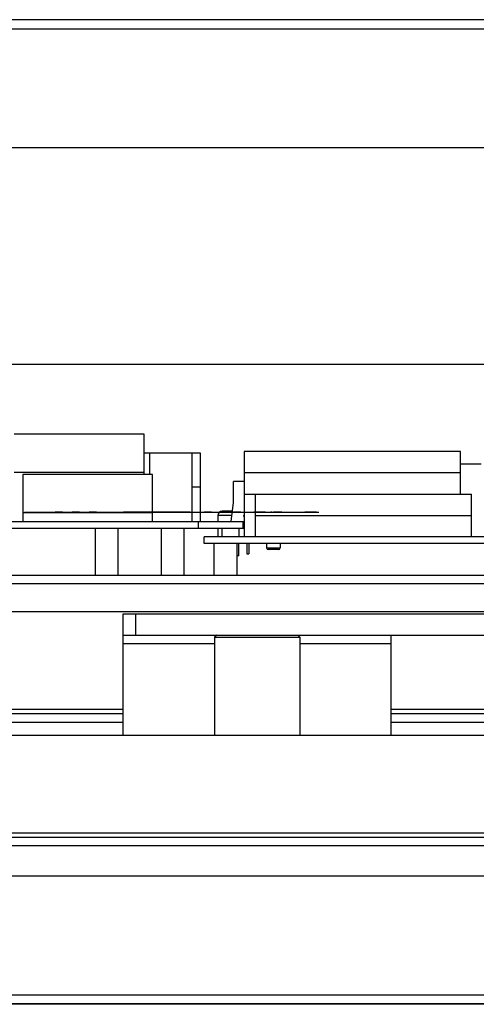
# Model space of a CAD drawing. Header units: millimetres. Extents: x 1117 to 38156, y -1945 to 7303.
# Tile 828 of 831: x 35950 to 36057, y 2420 to 2651. Entities that reach past the tile are written whole.
import ezdxf

# ---------------------------------------------------------------- set-up
doc = ezdxf.new("R2010")
doc.units = ezdxf.units.MM

msp = doc.modelspace()

# ---------------------------------------------------------------- linework, layer by layer
at = {"color": 7, "linetype": 'Continuous'}
for p, q in [((36535.846, 2651.227), (35427.846, 2651.227)), ((36535.846, 2649.027), (35427.846, 2649.027)), ((35427.846, 2621.227), (36535.846, 2621.227)), ((36388.346, 2570.227), (35588.346, 2570.227)), ((35978.755, 2553.927), (35948.255, 2553.927)), ((35978.755, 2544.427), (35978.755, 2553.927)), ((35992.005, 2549.427), (35978.755, 2549.427)), ((35980.005, 2549.427), (35980.005, 2544.427)), ((35990.005, 2549.427), (35990.005, 2533.427)), ((35992.005, 2533.427), (35992.005, 2549.427)), ((36002.306, 2549.827), (36002.306, 2529.827)), ((36053.128, 2549.827), (36002.306, 2549.827)), ((36053.128, 2539.827), (36053.128, 2549.827)), ((36057.949, 2546.827), (36053.128, 2546.827)), ((35978.755, 2544.927), (35948.255, 2544.927)), ((35950.255, 2544.427), (35950.255, 2533.427)), ((35980.755, 2544.427), (35950.255, 2544.427)), ((35980.755, 2533.427), (35980.755, 2544.427)), ((36053.128, 2544.827), (36002.306, 2544.827)), ((35992.005, 2541.427), (35990.005, 2541.427)), ((35999.746, 2537.827), (35999.746, 2542.827)), ((36002.306, 2542.827), (35999.746, 2542.827)), ((36002.306, 2539.827), (36055.668, 2539.827)), ((36004.846, 2539.827), (36004.846, 2529.827)), ((36055.668, 2529.827), (36055.668, 2539.827)), ((35999.222, 2533.427), (35999.746, 2537.827)), ((35980.755, 2535.427), (35950.255, 2535.427)), ((35950.678, 2535.627), (35950.805, 2535.627)), ((35950.678, 2535.627), (35950.805, 2535.627)), ((35950.741, 2535.627), (36019.741, 2535.627)), ((35950.764, 2535.627), (35951.018, 2535.627)), ((35950.764, 2535.627), (35951.018, 2535.627)), ((35950.764, 2535.627), (35951.018, 2535.627)), ((35950.764, 2535.627), (35951.018, 2535.627)), ((35950.891, 2535.627), (36019.545, 2535.627)), ((35953.19, 2535.627), (35955.593, 2535.627)), ((35953.19, 2535.627), (35955.593, 2535.627)), ((35953.291, 2535.627), (35955.491, 2535.627)), ((35953.291, 2535.627), (35955.491, 2535.627)), ((35956.678, 2535.627), (35956.805, 2535.627)), ((35956.678, 2535.627), (35956.805, 2535.627)), ((35957.382, 2535.627), (35957.56, 2535.627)), ((35957.382, 2535.627), (35957.56, 2535.627)), ((35957.64, 2535.627), (35957.843, 2535.627)), ((35957.64, 2535.627), (35957.843, 2535.627)), ((35959.605, 2535.627), (35957.878, 2535.627)), ((35957.878, 2535.627), (35959.604, 2535.627)), ((35957.878, 2535.627), (35959.604, 2535.627)), ((35957.89, 2535.627), (35959.592, 2535.627)), ((35957.89, 2535.627), (35959.592, 2535.627)), ((35959.503, 2535.627), (35957.979, 2535.627)), ((35957.979, 2535.627), (35959.503, 2535.627)), ((35957.979, 2535.627), (35959.503, 2535.627)), ((35957.991, 2535.627), (35959.491, 2535.627)), ((35957.991, 2535.627), (35959.491, 2535.627)), ((35958.005, 2535.627), (35958.208, 2535.627)), ((35958.19, 2535.627), (35960.593, 2535.627)), ((35958.19, 2535.627), (35960.593, 2535.627)), ((35958.291, 2535.627), (35960.491, 2535.627)), ((35958.291, 2535.627), (35960.491, 2535.627)), ((35958.64, 2535.627), (35958.843, 2535.627)), ((35959.275, 2535.627), (35959.478, 2535.627)), ((35959.922, 2535.627), (35960.1, 2535.627)), ((35959.922, 2535.627), (35960.1, 2535.627)), ((35960.164, 2535.627), (35960.367, 2535.627)), ((35960.164, 2535.627), (35960.367, 2535.627)), ((35960.48, 2535.627), (35962.082, 2535.627)), ((35960.48, 2535.627), (35962.082, 2535.627)), ((35960.48, 2535.627), (35962.082, 2535.627)), ((35960.48, 2535.627), (35962.082, 2535.627)), ((35960.581, 2535.627), (35961.981, 2535.627)), ((35960.581, 2535.627), (35961.981, 2535.627)), ((35960.581, 2535.627), (35961.981, 2535.627)), ((35960.581, 2535.627), (35961.981, 2535.627)), ((35961.382, 2535.627), (35961.56, 2535.627)), ((35961.382, 2535.627), (35961.56, 2535.627)), ((35963.605, 2535.627), (35961.878, 2535.627)), ((35961.878, 2535.627), (35963.604, 2535.627)), ((35961.878, 2535.627), (35963.604, 2535.627)), ((35963.503, 2535.627), (35961.979, 2535.627)), ((35961.979, 2535.627), (35963.502, 2535.627)), ((35961.979, 2535.627), (35963.502, 2535.627)), ((35963.02, 2535.627), (35964.622, 2535.627)), ((35963.02, 2535.627), (35964.622, 2535.627)), ((35963.02, 2535.627), (35964.622, 2535.627)), ((35963.02, 2535.627), (35964.622, 2535.627)), ((35963.121, 2535.627), (35964.521, 2535.627)), ((35963.121, 2535.627), (35964.521, 2535.627)), ((35963.121, 2535.627), (35964.521, 2535.627)), ((35963.121, 2535.627), (35964.521, 2535.627)), ((35963.19, 2535.627), (35965.593, 2535.627)), ((35963.19, 2535.627), (35965.593, 2535.627)), ((35963.291, 2535.627), (35965.491, 2535.627)), ((35963.291, 2535.627), (35965.491, 2535.627)), ((35963.922, 2535.627), (35964.1, 2535.627)), ((35963.922, 2535.627), (35964.1, 2535.627)), ((35965.382, 2535.627), (35965.56, 2535.627)), ((35965.382, 2535.627), (35965.56, 2535.627)), ((35965.51, 2535.627), (35967.212, 2535.627)), ((35965.51, 2535.627), (35967.212, 2535.627)), ((35965.56, 2535.627), (35967.162, 2535.627)), ((35965.56, 2535.627), (35967.162, 2535.627)), ((35965.611, 2535.627), (35967.111, 2535.627)), ((35965.611, 2535.627), (35967.111, 2535.627)), ((35965.661, 2535.627), (35967.061, 2535.627)), ((35965.661, 2535.627), (35967.061, 2535.627)), ((35967.605, 2535.627), (35965.878, 2535.627)), ((35965.878, 2535.627), (35967.604, 2535.627)), ((35965.878, 2535.627), (35967.604, 2535.627)), ((35967.503, 2535.627), (35965.979, 2535.627)), ((35965.979, 2535.627), (35967.502, 2535.627)), ((35965.979, 2535.627), (35967.502, 2535.627)), ((35967.922, 2535.627), (35968.1, 2535.627)), ((35967.922, 2535.627), (35968.1, 2535.627)), ((35968.05, 2535.627), (35969.752, 2535.627)), ((35968.05, 2535.627), (35969.752, 2535.627)), ((35968.1, 2535.627), (35969.702, 2535.627)), ((35968.1, 2535.627), (35969.702, 2535.627)), ((35968.151, 2535.627), (35969.651, 2535.627)), ((35968.151, 2535.627), (35969.651, 2535.627)), ((35968.19, 2535.627), (35970.593, 2535.627)), ((35968.19, 2535.627), (35970.593, 2535.627)), ((35968.201, 2535.627), (35969.601, 2535.627)), ((35968.201, 2535.627), (35969.601, 2535.627)), ((35968.291, 2535.627), (35970.491, 2535.627)), ((35968.291, 2535.627), (35970.491, 2535.627)), ((35970.59, 2535.627), (35972.292, 2535.627)), ((35970.59, 2535.627), (35972.292, 2535.627)), ((35970.59, 2535.627), (35972.292, 2535.627)), ((35970.59, 2535.627), (35972.292, 2535.627)), ((35970.691, 2535.627), (35972.191, 2535.627)), ((35970.691, 2535.627), (35972.191, 2535.627)), ((35970.691, 2535.627), (35972.191, 2535.627)), ((35970.691, 2535.627), (35972.191, 2535.627)), ((35973.13, 2535.627), (35974.832, 2535.627)), ((35973.13, 2535.627), (35974.832, 2535.627)), ((35973.13, 2535.627), (35974.832, 2535.627)), ((35973.13, 2535.627), (35974.832, 2535.627)), ((35973.19, 2535.627), (35975.593, 2535.627)), ((35973.19, 2535.627), (35975.593, 2535.627)), ((35973.231, 2535.627), (35974.73, 2535.627)), ((35973.231, 2535.627), (35974.73, 2535.627)), ((35973.231, 2535.627), (35974.73, 2535.627)), ((35973.231, 2535.627), (35974.73, 2535.627)), ((35973.291, 2535.627), (35975.491, 2535.627)), ((35973.291, 2535.627), (35975.491, 2535.627)), ((35973.34, 2535.627), (35973.898, 2535.627)), ((35973.34, 2535.627), (35973.898, 2535.627)), ((35973.348, 2535.627), (35973.907, 2535.627)), ((35977.704, 2535.627), (35973.937, 2535.627)), ((35977.603, 2535.627), (35974.038, 2535.627)), ((35977.603, 2535.627), (35974.038, 2535.627)), ((35974.534, 2535.627), (35975.092, 2535.627)), ((35974.534, 2535.627), (35975.092, 2535.627)), ((35974.559, 2535.627), (35974.737, 2535.627)), ((35974.559, 2535.627), (35975.117, 2535.627)), ((35974.559, 2535.627), (35975.117, 2535.627)), ((35974.559, 2535.627), (35974.737, 2535.627)), ((35974.568, 2535.627), (35975.126, 2535.627)), ((35974.568, 2535.627), (35975.126, 2535.627)), ((35974.584, 2535.627), (35974.762, 2535.627)), ((35974.584, 2535.627), (35974.762, 2535.627)), ((35974.593, 2535.627), (35974.771, 2535.627)), ((35974.593, 2535.627), (35974.771, 2535.627)), ((35975.067, 2535.627), (35975.245, 2535.627)), ((35975.076, 2535.627), (35975.253, 2535.627)), ((35981.687, 2535.627), (35975.156, 2535.627)), ((35975.308, 2535.627), (35975.562, 2535.627)), ((35975.346, 2535.627), (35975.6, 2535.627)), ((35975.355, 2535.627), (35975.609, 2535.627)), ((35975.382, 2535.627), (35975.56, 2535.627)), ((35975.382, 2535.627), (35975.56, 2535.627)), ((35975.435, 2535.627), (35975.689, 2535.627)), ((35975.444, 2535.627), (35975.698, 2535.627)), ((35975.499, 2535.627), (35975.753, 2535.627)), ((35975.67, 2535.627), (35977.372, 2535.627)), ((35975.67, 2535.627), (35977.372, 2535.627)), ((35975.67, 2535.627), (35977.372, 2535.627)), ((35975.67, 2535.627), (35977.372, 2535.627)), ((35975.727, 2535.627), (35975.981, 2535.627)), ((35975.736, 2535.627), (35975.99, 2535.627)), ((35975.771, 2535.627), (35977.27, 2535.627)), ((35975.771, 2535.627), (35977.27, 2535.627)), ((35975.771, 2535.627), (35977.27, 2535.627)), ((35975.771, 2535.627), (35977.27, 2535.627)), ((35975.867, 2535.627), (35976.121, 2535.627)), ((35975.878, 2535.627), (35977.604, 2535.627)), ((35975.878, 2535.627), (35977.604, 2535.627)), ((35975.893, 2535.627), (35976.147, 2535.627)), ((35975.901, 2535.627), (35976.155, 2535.627)), ((35977.503, 2535.627), (35975.979, 2535.627)), ((35975.979, 2535.627), (35977.502, 2535.627)), ((35975.979, 2535.627), (35977.502, 2535.627)), ((35976.058, 2535.627), (35976.312, 2535.627)), ((35976.066, 2535.627), (35976.32, 2535.627)), ((35976.108, 2535.627), (35976.362, 2535.627)), ((35976.21, 2535.627), (35976.464, 2535.627)), ((35976.248, 2535.627), (35976.502, 2535.627)), ((35976.261, 2535.627), (35976.515, 2535.627)), ((35976.269, 2535.627), (35976.523, 2535.627)), ((35976.324, 2535.627), (35976.578, 2535.627)), ((35976.333, 2535.627), (35976.587, 2535.627)), ((35976.375, 2535.627), (35976.629, 2535.627)), ((35976.375, 2535.627), (35976.629, 2535.627)), ((35976.375, 2535.627), (35976.629, 2535.627)), ((35976.426, 2535.627), (35976.68, 2535.627)), ((35976.434, 2535.627), (35976.688, 2535.627)), ((35976.451, 2535.627), (35976.705, 2535.627)), ((35976.46, 2535.627), (35976.714, 2535.627)), ((35976.464, 2535.627), (35976.718, 2535.627)), ((35976.473, 2535.627), (35976.727, 2535.627)), ((35976.566, 2535.627), (35976.82, 2535.627)), ((35976.578, 2535.627), (35976.832, 2535.627)), ((35976.578, 2535.627), (35976.832, 2535.627)), ((35976.578, 2535.627), (35976.832, 2535.627)), ((35976.616, 2535.627), (35976.87, 2535.627)), ((35976.616, 2535.627), (35976.87, 2535.627)), ((35976.625, 2535.627), (35976.879, 2535.627)), ((35976.625, 2535.627), (35976.879, 2535.627)), ((35977.42, 2535.627), (35977.623, 2535.627)), ((35977.42, 2535.627), (35977.623, 2535.627)), ((35977.922, 2535.627), (35978.1, 2535.627)), ((35977.922, 2535.627), (35978.1, 2535.627)), ((35978.19, 2535.627), (35980.593, 2535.627)), ((35978.19, 2535.627), (35980.593, 2535.627)), ((35978.291, 2535.627), (35980.491, 2535.627)), ((35978.291, 2535.627), (35980.491, 2535.627)), ((35982.848, 2535.627), (35979.08, 2535.627)), ((35982.746, 2535.627), (35979.182, 2535.627)), ((35982.746, 2535.627), (35979.182, 2535.627)), ((35979.382, 2535.627), (35979.56, 2535.627)), ((35979.382, 2535.627), (35979.56, 2535.627)), ((35979.878, 2535.627), (35981.604, 2535.627)), ((35979.878, 2535.627), (35981.604, 2535.627)), ((35981.503, 2535.627), (35979.979, 2535.627)), ((35979.979, 2535.627), (35981.503, 2535.627)), ((35979.979, 2535.627), (35981.503, 2535.627)), ((35980.755, 2535.627), (36008.081, 2535.627)), ((35980.807, 2535.627), (35980.985, 2535.627)), ((35980.816, 2535.627), (35980.994, 2535.627)), ((35980.82, 2535.627), (35980.998, 2535.627)), ((35980.829, 2535.627), (35981.006, 2535.627)), ((35981.569, 2535.627), (35981.747, 2535.627)), ((35981.569, 2535.627), (35981.747, 2535.627)), ((35981.578, 2535.627), (35981.756, 2535.627)), ((35981.578, 2535.627), (35981.756, 2535.627)), ((35981.598, 2535.627), (35981.776, 2535.627)), ((35981.607, 2535.627), (35981.785, 2535.627)), ((35981.608, 2535.627), (35981.785, 2535.627)), ((35981.608, 2535.627), (35981.785, 2535.627)), ((35981.616, 2535.627), (35981.794, 2535.627)), ((35981.616, 2535.627), (35981.794, 2535.627)), ((35981.671, 2535.627), (35981.849, 2535.627)), ((35981.68, 2535.627), (35981.857, 2535.627)), ((35981.83, 2535.627), (35983.532, 2535.627)), ((35981.862, 2535.627), (35982.116, 2535.627)), ((35981.87, 2535.627), (35982.124, 2535.627)), ((35981.922, 2535.627), (35982.1, 2535.627)), ((35981.922, 2535.627), (35982.1, 2535.627)), ((35981.931, 2535.627), (35983.43, 2535.627)), ((35982.364, 2535.627), (35982.618, 2535.627)), ((35982.395, 2535.627), (35982.649, 2535.627)), ((35982.395, 2535.627), (35982.649, 2535.627)), ((35982.403, 2535.627), (35982.657, 2535.627)), ((35982.403, 2535.627), (35982.657, 2535.627)), ((35987.991, 2535.627), (35982.491, 2535.627)), ((35982.865, 2535.627), (35983.119, 2535.627)), ((35982.873, 2535.627), (35983.127, 2535.627)), ((35982.941, 2535.627), (35983.119, 2535.627)), ((35982.941, 2535.627), (35983.119, 2535.627)), ((35982.95, 2535.627), (35983.127, 2535.627)), ((35982.95, 2535.627), (35983.127, 2535.627)), ((35983.19, 2535.627), (35985.593, 2535.627)), ((35983.19, 2535.627), (35985.593, 2535.627)), ((35983.291, 2535.627), (35985.491, 2535.627)), ((35983.291, 2535.627), (35985.491, 2535.627)), ((35983.382, 2535.627), (35983.56, 2535.627)), ((35983.382, 2535.627), (35983.56, 2535.627)), ((35983.514, 2535.627), (35983.768, 2535.627)), ((35986.841, 2535.627), (35983.641, 2535.627)), ((35985.605, 2535.627), (35983.878, 2535.627)), ((35983.878, 2535.627), (35985.604, 2535.627)), ((35983.878, 2535.627), (35985.604, 2535.627)), ((35985.503, 2535.627), (35983.979, 2535.627)), ((35983.979, 2535.627), (35985.502, 2535.627)), ((35983.979, 2535.627), (35985.502, 2535.627)), ((35984.37, 2535.627), (35986.072, 2535.627)), ((35984.471, 2535.627), (35985.971, 2535.627)), ((35985.922, 2535.627), (35986.1, 2535.627)), ((35985.922, 2535.627), (35986.1, 2535.627)), ((35986.714, 2535.627), (35986.968, 2535.627)), ((35986.91, 2535.627), (35988.612, 2535.627)), ((35987.011, 2535.627), (35988.51, 2535.627)), ((35987.382, 2535.627), (35987.56, 2535.627)), ((35987.382, 2535.627), (35987.56, 2535.627)), ((35987.864, 2535.627), (35988.118, 2535.627)), ((35989.605, 2535.627), (35987.878, 2535.627)), ((35987.878, 2535.627), (35989.604, 2535.627)), ((35987.878, 2535.627), (35989.604, 2535.627)), ((35989.503, 2535.627), (35987.979, 2535.627)), ((35987.979, 2535.627), (35989.502, 2535.627)), ((35987.979, 2535.627), (35989.502, 2535.627)), ((35988.19, 2535.627), (35990.593, 2535.627)), ((35988.19, 2535.627), (35990.593, 2535.627)), ((35988.291, 2535.627), (35990.491, 2535.627)), ((35988.291, 2535.627), (35990.491, 2535.627)), ((35989.551, 2535.627), (35991.051, 2535.627)), ((35989.922, 2535.627), (35990.1, 2535.627)), ((35989.922, 2535.627), (35990.1, 2535.627)), ((35991.99, 2535.627), (35993.692, 2535.627)), ((35991.99, 2535.627), (35993.692, 2535.627)), ((35991.99, 2535.627), (35993.692, 2535.627)), ((35991.99, 2535.627), (35993.692, 2535.627)), ((35992.091, 2535.627), (35993.59, 2535.627)), ((35992.091, 2535.627), (35993.59, 2535.627)), ((35992.091, 2535.627), (35993.591, 2535.627)), ((35992.091, 2535.627), (35993.591, 2535.627)), ((35992.64, 2535.627), (35992.843, 2535.627)), ((35992.64, 2535.627), (35992.843, 2535.627)), ((35994.593, 2535.627), (35992.89, 2535.627)), ((35992.89, 2535.627), (35994.592, 2535.627)), ((35992.89, 2535.627), (35994.592, 2535.627)), ((35994.491, 2535.627), (35992.991, 2535.627)), ((35992.991, 2535.627), (35994.491, 2535.627)), ((35992.991, 2535.627), (35994.491, 2535.627)), ((35993.005, 2535.627), (35993.208, 2535.627)), ((35993.19, 2535.627), (35995.593, 2535.627)), ((35993.19, 2535.627), (35995.593, 2535.627)), ((35993.291, 2535.627), (35995.491, 2535.627)), ((35993.291, 2535.627), (35995.491, 2535.627)), ((35993.64, 2535.627), (35993.843, 2535.627)), ((35994.275, 2535.627), (35994.478, 2535.627)), ((35994.53, 2535.627), (35996.232, 2535.627)), ((35994.53, 2535.627), (35996.232, 2535.627)), ((35994.53, 2535.627), (35996.232, 2535.627)), ((35994.53, 2535.627), (35996.232, 2535.627)), ((35994.631, 2535.627), (35996.131, 2535.627)), ((35994.631, 2535.627), (35996.131, 2535.627)), ((35994.631, 2535.627), (35996.131, 2535.627)), ((35994.631, 2535.627), (35996.131, 2535.627)), ((35995.164, 2535.627), (35995.367, 2535.627)), ((35995.164, 2535.627), (35995.367, 2535.627)), ((35995.469, 2535.627), (35995.672, 2535.627)), ((35995.469, 2535.627), (35995.672, 2535.627)), ((35995.469, 2535.627), (35995.672, 2535.627)), ((35995.469, 2535.627), (35995.672, 2535.627)), ((35995.48, 2535.627), (35997.082, 2535.627)), ((35995.48, 2535.627), (35997.082, 2535.627)), ((35995.48, 2535.627), (35997.082, 2535.627)), ((35995.48, 2535.627), (35997.082, 2535.627)), ((35995.581, 2535.627), (35996.981, 2535.627)), ((35995.581, 2535.627), (35996.981, 2535.627)), ((35995.581, 2535.627), (35996.981, 2535.627)), ((35995.581, 2535.627), (35996.981, 2535.627)), ((35995.681, 2535.627), (35995.884, 2535.627)), ((35995.681, 2535.627), (35995.884, 2535.627)), ((35996.095, 2534.827), (35996.095, 2533.427)), ((35999.389, 2534.827), (35996.095, 2534.827)), ((35996.104, 2535.627), (35996.307, 2535.627)), ((35996.104, 2535.627), (35996.307, 2535.627)), ((35996.104, 2535.627), (35996.307, 2535.627)), ((35996.104, 2535.627), (35996.307, 2535.627)), ((35996.741, 2535.627), (35996.563, 2535.627)), ((35996.741, 2535.627), (35996.563, 2535.627)), ((35997.07, 2535.627), (35998.772, 2535.627)), ((35997.07, 2535.627), (35998.772, 2535.627)), ((35997.07, 2535.627), (35998.772, 2535.627)), ((35997.07, 2535.627), (35998.772, 2535.627)), ((35999.508, 2535.827), (35997.095, 2535.827)), ((35999.147, 2535.627), (35997.143, 2535.627)), ((35999.147, 2535.627), (35997.143, 2535.627)), ((35999.147, 2535.627), (35997.143, 2535.627)), ((35999.147, 2535.627), (35997.143, 2535.627)), ((35997.171, 2535.627), (35998.67, 2535.627)), ((35997.171, 2535.627), (35998.67, 2535.627)), ((35997.171, 2535.627), (35998.67, 2535.627)), ((35997.171, 2535.627), (35998.67, 2535.627)), ((35999.045, 2535.627), (35997.246, 2535.627)), ((35999.045, 2535.627), (35997.246, 2535.627)), ((35999.045, 2535.627), (35997.246, 2535.627)), ((35999.045, 2535.627), (35997.246, 2535.627)), ((35998.02, 2535.627), (35999.622, 2535.627)), ((35998.02, 2535.627), (35999.622, 2535.627)), ((35998.02, 2535.627), (35999.622, 2535.627)), ((35998.02, 2535.627), (35999.622, 2535.627)), ((35998.121, 2535.627), (35999.521, 2535.627)), ((35998.121, 2535.627), (35999.521, 2535.627)), ((35998.121, 2535.627), (35999.521, 2535.627)), ((35998.121, 2535.627), (35999.521, 2535.627)), ((35998.19, 2535.627), (36000.593, 2535.627)), ((35998.19, 2535.627), (36000.593, 2535.627)), ((35998.291, 2535.627), (36000.491, 2535.627)), ((35998.291, 2535.627), (36000.491, 2535.627)), ((35999.61, 2535.627), (36001.312, 2535.627)), ((35999.61, 2535.627), (36001.312, 2535.627)), ((35999.61, 2535.627), (36001.312, 2535.627)), ((35999.61, 2535.627), (36001.312, 2535.627)), ((35999.711, 2535.627), (36001.211, 2535.627)), ((35999.711, 2535.627), (36001.211, 2535.627)), ((35999.711, 2535.627), (36001.211, 2535.627)), ((35999.711, 2535.627), (36001.211, 2535.627)), ((36001.502, 2535.627), (35999.799, 2535.627)), ((35999.799, 2535.627), (36001.502, 2535.627)), ((35999.799, 2535.627), (36001.502, 2535.627)), ((36001.401, 2535.627), (35999.901, 2535.627)), ((35999.901, 2535.627), (36001.4, 2535.627)), ((35999.901, 2535.627), (36001.4, 2535.627)), ((35999.914, 2535.627), (36000.117, 2535.627)), ((36000.51, 2535.627), (36002.212, 2535.627)), ((36000.51, 2535.627), (36002.212, 2535.627)), ((36000.549, 2535.627), (36000.752, 2535.627)), ((36000.56, 2535.627), (36002.162, 2535.627)), ((36000.56, 2535.627), (36002.162, 2535.627)), ((36000.611, 2535.627), (36002.111, 2535.627)), ((36000.611, 2535.627), (36002.111, 2535.627)), ((36000.661, 2535.627), (36002.061, 2535.627)), ((36000.661, 2535.627), (36002.061, 2535.627)), ((36001.184, 2535.627), (36001.387, 2535.627)), ((36002.15, 2535.627), (36003.852, 2535.627)), ((36002.15, 2535.627), (36003.852, 2535.627)), ((36002.15, 2535.627), (36003.852, 2535.627)), ((36002.15, 2535.627), (36003.852, 2535.627)), ((36002.216, 2534.772), (36002.306, 2534.879)), ((36002.216, 2534.571), (36002.216, 2534.772)), ((36002.306, 2534.678), (36002.216, 2534.571)), ((36002.251, 2535.627), (36003.75, 2535.627)), ((36002.251, 2535.627), (36003.75, 2535.627)), ((36002.251, 2535.627), (36003.751, 2535.627)), ((36002.251, 2535.627), (36003.751, 2535.627)), ((36002.264, 2535.627), (36002.518, 2535.627)), ((36002.264, 2535.627), (36002.518, 2535.627)), ((36002.339, 2535.627), (36004.042, 2535.627)), ((36002.339, 2535.627), (36004.042, 2535.627)), ((36002.339, 2535.627), (36004.042, 2535.627)), ((36002.339, 2535.627), (36004.042, 2535.627)), ((36002.441, 2535.627), (36003.94, 2535.627)), ((36002.441, 2535.627), (36003.94, 2535.627)), ((36002.441, 2535.627), (36003.94, 2535.627)), ((36002.441, 2535.627), (36003.94, 2535.627)), ((36002.918, 2535.627), (36003.172, 2535.627)), ((36002.918, 2535.627), (36003.172, 2535.627)), ((36003.05, 2535.627), (36004.752, 2535.627)), ((36003.05, 2535.627), (36004.752, 2535.627)), ((36003.1, 2535.627), (36004.702, 2535.627)), ((36003.1, 2535.627), (36004.702, 2535.627)), ((36003.151, 2535.627), (36004.651, 2535.627)), ((36003.151, 2535.627), (36004.651, 2535.627)), ((36003.19, 2535.627), (36005.593, 2535.627)), ((36003.201, 2535.627), (36004.601, 2535.627)), ((36003.201, 2535.627), (36004.601, 2535.627)), ((36003.291, 2535.627), (36005.491, 2535.627)), ((36003.724, 2535.627), (36003.927, 2535.627)), ((36003.724, 2535.627), (36003.927, 2535.627)), ((36003.724, 2535.627), (36003.927, 2535.627)), ((36006.547, 2535.627), (36004.543, 2535.627)), ((36006.547, 2535.627), (36004.543, 2535.627)), ((36006.445, 2535.627), (36004.646, 2535.627)), ((36006.445, 2535.627), (36004.646, 2535.627)), ((36006.747, 2535.627), (36004.743, 2535.627)), ((36006.747, 2535.627), (36004.743, 2535.627)), ((36006.645, 2535.627), (36004.846, 2535.627)), ((36006.645, 2535.627), (36004.846, 2535.627)), ((36004.846, 2534.827), (36055.668, 2534.827)), ((36004.879, 2535.627), (36006.582, 2535.627)), ((36004.879, 2535.627), (36006.582, 2535.627)), ((36004.879, 2535.627), (36006.582, 2535.627)), ((36004.879, 2535.627), (36006.582, 2535.627)), ((36006.947, 2535.627), (36004.943, 2535.627)), ((36006.947, 2535.627), (36004.943, 2535.627)), ((36004.981, 2535.627), (36006.48, 2535.627)), ((36004.981, 2535.627), (36006.48, 2535.627)), ((36004.981, 2535.627), (36006.48, 2535.627)), ((36004.981, 2535.627), (36006.48, 2535.627)), ((36006.845, 2535.627), (36005.046, 2535.627)), ((36006.845, 2535.627), (36005.046, 2535.627)), ((36005.343, 2535.627), (36007.747, 2535.627)), ((36005.445, 2535.627), (36007.645, 2535.627)), ((36005.945, 2535.627), (36005.545, 2535.627)), ((36005.545, 2535.627), (36016.069, 2535.627)), ((36005.59, 2535.627), (36007.292, 2535.627)), ((36005.59, 2535.627), (36007.292, 2535.627)), ((36005.59, 2535.627), (36007.292, 2535.627)), ((36005.59, 2535.627), (36007.292, 2535.627)), ((36005.691, 2535.627), (36007.191, 2535.627)), ((36005.691, 2535.627), (36007.191, 2535.627)), ((36005.691, 2535.627), (36007.191, 2535.627)), ((36005.691, 2535.627), (36007.191, 2535.627)), ((36006.373, 2535.627), (36006.551, 2535.627)), ((36006.868, 2535.627), (36008.595, 2535.627)), ((36007.218, 2535.627), (36007.04, 2535.627)), ((36007.256, 2535.627), (36007.078, 2535.627)), ((36007.256, 2535.627), (36007.078, 2535.627)), ((36007.264, 2535.627), (36007.518, 2535.627)), ((36007.264, 2535.627), (36007.518, 2535.627)), ((36007.419, 2535.627), (36009.122, 2535.627)), ((36007.419, 2535.627), (36009.122, 2535.627)), ((36007.419, 2535.627), (36009.122, 2535.627)), ((36007.419, 2535.627), (36009.122, 2535.627)), ((36007.521, 2535.627), (36009.02, 2535.627)), ((36007.521, 2535.627), (36009.02, 2535.627)), ((36007.521, 2535.627), (36009.02, 2535.627)), ((36007.521, 2535.627), (36009.02, 2535.627)), ((36007.534, 2535.627), (36007.737, 2535.627)), ((36007.534, 2535.627), (36007.737, 2535.627)), ((36007.534, 2535.627), (36007.737, 2535.627)), ((36007.914, 2535.627), (36008.168, 2535.627)), ((36007.914, 2535.627), (36008.168, 2535.627)), ((36007.98, 2535.627), (36008.183, 2535.627)), ((36008.13, 2535.627), (36009.832, 2535.627)), ((36008.13, 2535.627), (36009.832, 2535.627)), ((36008.13, 2535.627), (36009.832, 2535.627)), ((36008.13, 2535.627), (36009.832, 2535.627)), ((36008.231, 2535.627), (36009.73, 2535.627)), ((36008.231, 2535.627), (36009.73, 2535.627)), ((36008.231, 2535.627), (36009.73, 2535.627)), ((36008.231, 2535.627), (36009.73, 2535.627)), ((36008.741, 2535.627), (36008.563, 2535.627)), ((36008.741, 2535.627), (36008.563, 2535.627)), ((36008.913, 2535.627), (36009.091, 2535.627)), ((36011.147, 2535.627), (36009.143, 2535.627)), ((36011.147, 2535.627), (36009.143, 2535.627)), ((36011.147, 2535.627), (36009.143, 2535.627)), ((36011.147, 2535.627), (36009.143, 2535.627)), ((36011.045, 2535.627), (36009.246, 2535.627)), ((36011.045, 2535.627), (36009.246, 2535.627)), ((36011.045, 2535.627), (36009.246, 2535.627)), ((36011.045, 2535.627), (36009.246, 2535.627)), ((36009.959, 2535.627), (36011.662, 2535.627)), ((36009.959, 2535.627), (36011.662, 2535.627)), ((36009.959, 2535.627), (36011.662, 2535.627)), ((36009.959, 2535.627), (36011.662, 2535.627)), ((36010.061, 2535.627), (36011.56, 2535.627)), ((36010.061, 2535.627), (36011.56, 2535.627)), ((36010.061, 2535.627), (36011.56, 2535.627)), ((36010.061, 2535.627), (36011.56, 2535.627)), ((36010.34, 2535.627), (36012.743, 2535.627)), ((36010.343, 2535.627), (36012.747, 2535.627)), ((36010.373, 2535.627), (36010.551, 2535.627)), ((36010.441, 2535.627), (36012.641, 2535.627)), ((36010.445, 2535.627), (36012.645, 2535.627)), ((36010.67, 2535.627), (36012.372, 2535.627)), ((36010.67, 2535.627), (36012.372, 2535.627)), ((36010.67, 2535.627), (36012.372, 2535.627)), ((36010.67, 2535.627), (36012.372, 2535.627)), ((36010.771, 2535.627), (36012.27, 2535.627)), ((36010.771, 2535.627), (36012.27, 2535.627)), ((36010.771, 2535.627), (36012.27, 2535.627)), ((36010.771, 2535.627), (36012.27, 2535.627)), ((36010.868, 2535.627), (36012.595, 2535.627)), ((36012.42, 2535.627), (36012.623, 2535.627)), ((36012.42, 2535.627), (36012.623, 2535.627)), ((36012.913, 2535.627), (36013.091, 2535.627)), ((36013.678, 2535.627), (36013.805, 2535.627)), ((36013.678, 2535.627), (36013.805, 2535.627)), ((36015.154, 2535.627), (36015.357, 2535.627)), ((36015.154, 2535.627), (36015.357, 2535.627)), ((36015.154, 2535.627), (36015.357, 2535.627)), ((36015.154, 2535.627), (36015.357, 2535.627)), ((36015.34, 2535.627), (36017.743, 2535.627)), ((36015.343, 2535.627), (36017.747, 2535.627)), ((36015.441, 2535.627), (36017.641, 2535.627)), ((36015.445, 2535.627), (36017.645, 2535.627)), ((36015.578, 2535.627), (36015.781, 2535.627)), ((36015.578, 2535.627), (36015.781, 2535.627)), ((36015.789, 2535.627), (36015.992, 2535.627)), ((36015.789, 2535.627), (36015.992, 2535.627)), ((36015.789, 2535.627), (36015.992, 2535.627)), ((36015.789, 2535.627), (36015.992, 2535.627)), ((36018.547, 2535.627), (36016.543, 2535.627)), ((36018.547, 2535.627), (36016.543, 2535.627)), ((36018.445, 2535.627), (36016.646, 2535.627)), ((36018.445, 2535.627), (36016.646, 2535.627)), ((36018.747, 2535.627), (36016.743, 2535.627)), ((36018.747, 2535.627), (36016.743, 2535.627)), ((36018.645, 2535.627), (36016.846, 2535.627)), ((36018.645, 2535.627), (36016.846, 2535.627)), ((36018.947, 2535.627), (36016.943, 2535.627)), ((36018.947, 2535.627), (36016.943, 2535.627)), ((36018.845, 2535.627), (36017.046, 2535.627)), ((36018.845, 2535.627), (36017.046, 2535.627)), ((36017.945, 2535.627), (36017.545, 2535.627)), ((36017.945, 2535.627), (36017.545, 2535.627)), ((36019.218, 2535.627), (36019.04, 2535.627)), ((36019.256, 2535.627), (36019.078, 2535.627)), ((36019.256, 2535.627), (36019.078, 2535.627)), ((36019.414, 2535.627), (36019.668, 2535.627)), ((36019.414, 2535.627), (36019.668, 2535.627)), ((36019.418, 2535.627), (36019.672, 2535.627)), ((36019.418, 2535.627), (36019.672, 2535.627)), ((36019.678, 2535.627), (36019.805, 2535.627)), ((36019.678, 2535.627), (36019.805, 2535.627)), ((35938.005, 2533.427), (36002.306, 2533.427)), ((35938.005, 2531.827), (36002.306, 2531.827)), ((35967.256, 2531.827), (35967.256, 2520.727)), ((35972.636, 2531.827), (35972.636, 2520.727)), ((35982.756, 2531.827), (35982.756, 2520.727)), ((35988.136, 2531.827), (35988.136, 2520.727)), ((35991.505, 2533.427), (35991.505, 2531.827)), ((35996.095, 2531.827), (35996.095, 2529.827)), ((35997.005, 2531.827), (35997.005, 2529.827)), ((36001.005, 2531.827), (36001.005, 2529.827)), ((36002.005, 2533.427), (36002.005, 2531.827)), ((35992.846, 2528.227), (35992.846, 2529.827)), ((36076.846, 2529.827), (35992.846, 2529.827)), ((36076.846, 2528.227), (35992.846, 2528.227)), ((35995.156, 2528.227), (35995.156, 2520.727)), ((36000.536, 2528.227), (36000.536, 2520.727)), ((36001.005, 2525.327), (36001.005, 2528.227)), ((36002.896, 2528.227), (36002.896, 2525.827)), ((36003.396, 2528.227), (36003.396, 2525.827)), ((36007.561, 2528.227), (36007.561, 2527.187)), ((36007.561, 2527.187), (36010.731, 2527.187)), ((36010.731, 2528.227), (36010.731, 2527.187)), ((36001.005, 2525.327), (36000.536, 2525.327)), ((36002.896, 2525.827), (36003.396, 2525.827)), ((36010.371, 2526.827), (36007.921, 2526.827)), ((36111.346, 2520.727), (35922.346, 2520.727)), ((36111.346, 2518.727), (35922.346, 2518.727)), ((35563.346, 2512.227), (36413.346, 2512.227)), ((35973.846, 2483.227), (35973.846, 2511.727)), ((35973.846, 2511.727), (36063.846, 2511.727)), ((35976.846, 2506.727), (35976.846, 2511.727)), ((35973.846, 2506.727), (36063.846, 2506.727)), ((35995.846, 2506.727), (35995.346, 2506.227)), ((35995.346, 2506.227), (35995.346, 2483.227)), ((35995.346, 2506.227), (36015.346, 2506.227)), ((36014.846, 2506.727), (36015.346, 2506.227)), ((36015.346, 2506.227), (36015.346, 2483.227)), ((36036.846, 2483.227), (36036.846, 2506.727)), ((35973.846, 2504.727), (35995.346, 2504.727)), ((36015.346, 2504.727), (36036.846, 2504.727)), ((35973.846, 2489.227), (35704.346, 2489.227)), ((35973.846, 2488.227), (35704.346, 2488.227)), ((36306.346, 2489.227), (36036.846, 2489.227)), ((36306.346, 2488.227), (36036.846, 2488.227)), ((35973.846, 2486.227), (35704.346, 2486.227)), ((36306.346, 2486.227), (36036.846, 2486.227)), ((35563.346, 2483.227), (36413.346, 2483.227)), ((36090.346, 2460.227), (35873.346, 2460.227)), ((36090.346, 2459.227), (35873.346, 2459.227)), ((36090.346, 2457.227), (35873.346, 2457.227)), ((35588.346, 2450.227), (36388.346, 2450.227)), ((35426.846, 2422.227), (36536.846, 2422.227)), ((35426.846, 2420.227), (36536.846, 2420.227)), ((36536.846, 2420.027), (35426.846, 2420.027))]:
    msp.add_line(p, q, dxfattribs=at)
for centre, radius, start, end in [((35997.095, 2534.827), 1, 90, 180), ((36007.921, 2527.187), 0.36, 180, 270), ((36010.371, 2527.187), 0.36, 270, 0)]:
    msp.add_arc(centre, radius, start, end, dxfattribs=at)

doc.saveas('drawing.dxf')
